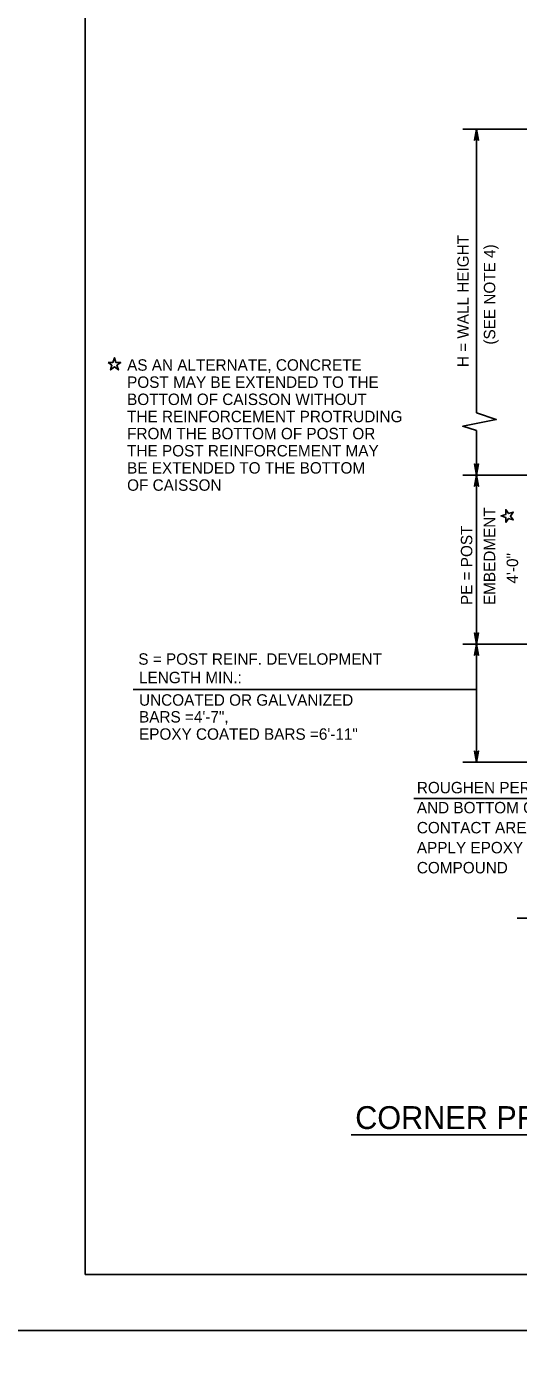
# Model space of a CAD drawing. Extents: x 3351 to 8430, y -3586 to 1457.
# Drawn here: x 4626.6 to 4758.6, y -2999.8 to -2642 of the extents above; entities that cross this region are included whole.
import ezdxf

# ---------------------------------------------------------------- set-up
doc = ezdxf.new("R2010")
doc.units = 0
for name, color, linetype in [('1', 7, 'Continuous'), ('2', 7, 'Continuous'), ('PLT-BNDY', 7, 'Continuous')]:
    doc.layers.add(name, color=color, linetype=linetype)

msp = doc.modelspace()

# ---------------------------------------------------------------- linework, layer by layer
at = {"layer": '1'}
for p, q in [((4743.72, -2669.51), (4810.02, -2669.51)), ((4747.39, -2745.79), (4747.39, -2669.51)), ((4650.19, -2732.76), (4650.19, -2732.76)), ((4747.39, -2762.49), (4747.39, -2750.49)), ((4802, -2762.49), (4743.72, -2762.49)), ((4747.39, -2807.89), (4747.39, -2762.49)), ((4810.15, -2807.89), (4743.72, -2807.89)), ((4747.39, -2839.61), (4747.39, -2807.89)), ((4747.39, -2820.12), (4655.23, -2820.12)), ((4785.41, -2839.61), (4743.72, -2839.61)), ((4730.59, -2849.41), (4787.23, -2849.41)), ((4814.07, -2881.49), (4758.31, -2881.49)), ((4713.79, -2939.76), (4927.27, -2939.76))]:
    msp.add_line(p, q, dxfattribs=at)
for points in [[(4747.39, -2669.51), (4747.95, -2672.5), (4747.79, -2672.27), (4747.59, -2672.15), (4747.39, -2672.11), (4747.19, -2672.15), (4746.99, -2672.27), (4746.83, -2672.5), (4747.39, -2669.51), (4746.99, -2672.27), (4747.19, -2672.15), (4747.39, -2669.51), (4747.39, -2672.11), (4747.59, -2672.15), (4747.39, -2669.51), (4747.79, -2672.27)], [(4648.48, -2732.2), (4649.78, -2732.21), (4650.19, -2730.96), (4650.58, -2732.22), (4651.9, -2732.2), (4650.83, -2732.98), (4651.25, -2734.21), (4650.18, -2733.44), (4649.13, -2734.21), (4649.53, -2732.97), (4648.48, -2732.2)], [(4747.39, -2750.49), (4743.7, -2749.36), (4752.69, -2747.56), (4747.39, -2745.79)], [(4747.39, -2762.49), (4746.83, -2759.5), (4746.99, -2759.73), (4747.19, -2759.85), (4747.39, -2759.89), (4747.59, -2759.85), (4747.79, -2759.73), (4747.95, -2759.5), (4747.39, -2762.49), (4747.79, -2759.73), (4747.59, -2759.85), (4747.39, -2762.49), (4747.39, -2759.89), (4747.19, -2759.85), (4747.39, -2762.49), (4746.99, -2759.73)], [(4747.39, -2762.49), (4747.95, -2765.47), (4747.79, -2765.24), (4747.59, -2765.12), (4747.39, -2765.09), (4747.19, -2765.12), (4746.99, -2765.24), (4746.83, -2765.47), (4747.39, -2762.49), (4746.99, -2765.24), (4747.19, -2765.12), (4747.39, -2762.49), (4747.39, -2765.09), (4747.59, -2765.12), (4747.39, -2762.49), (4747.79, -2765.24)], [(4755.26, -2775.18), (4755.27, -2773.87), (4754.02, -2773.47), (4755.28, -2773.07), (4755.26, -2771.76), (4756.04, -2772.83), (4757.27, -2772.41), (4756.5, -2773.48), (4757.27, -2774.53), (4756.03, -2774.13), (4755.26, -2775.18)], [(4747.39, -2807.89), (4746.83, -2804.91), (4746.99, -2805.14), (4747.19, -2805.26), (4747.39, -2805.29), (4747.59, -2805.26), (4747.79, -2805.14), (4747.95, -2804.91), (4747.39, -2807.89), (4747.79, -2805.14), (4747.59, -2805.26), (4747.39, -2807.89), (4747.39, -2805.29), (4747.19, -2805.26), (4747.39, -2807.89), (4746.99, -2805.14)], [(4747.39, -2807.89), (4747.95, -2810.87), (4747.79, -2810.64), (4747.59, -2810.52), (4747.39, -2810.49), (4747.19, -2810.52), (4746.99, -2810.64), (4746.83, -2810.87), (4747.39, -2807.89), (4746.99, -2810.64), (4747.19, -2810.52), (4747.39, -2807.89), (4747.39, -2810.49), (4747.59, -2810.52), (4747.39, -2807.89), (4747.79, -2810.64)], [(4747.39, -2839.61), (4746.83, -2836.63), (4746.99, -2836.86), (4747.19, -2836.97), (4747.39, -2837.01), (4747.59, -2836.97), (4747.79, -2836.86), (4747.95, -2836.63), (4747.39, -2839.61), (4747.79, -2836.86), (4747.59, -2836.97), (4747.39, -2839.61), (4747.39, -2837.01), (4747.19, -2836.97), (4747.39, -2839.61), (4746.99, -2836.86)]]:
    msp.add_lwpolyline(points, dxfattribs=at)
at = {"layer": '2'}
for p, q in [((4642.34, -2977.31), (4642.34, -2413.31)), ((5428.34, -2977.31), (4642.34, -2977.31))]:
    msp.add_line(p, q, dxfattribs=at)
at = {"layer": 'PLT-BNDY'}
for points in [[(4602.34, -2398.31), (5443.34, -2398.31), (5443.34, -2992.31), (4602.34, -2992.31)], [(4602.34, -2992.31), (5443.34, -2992.31), (5443.34, -3586.31), (4602.34, -3586.31)]]:
    msp.add_lwpolyline(points, close=True, dxfattribs=at)

# ---------------------------------------------------------------- texts
at = {"layer": '1'}
for s, p in [('H = WALL HEIGHT', (4745.32, -2733.47)), ('(SEE NOTE 4)', (4752.45, -2727.42)), ('EMBEDMENT', (4752.43, -2797.4)), ('PE = POST', (4746.28, -2797.4)), ('4\'-0"', (4758.57, -2791.62))]:
    msp.add_text(s, height=3.072, rotation=90, dxfattribs=at).set_placement(p)
for s, height, p in [('AS AN ALTERNATE, CONCRETE', 3.072, (4653.59, -2734.44)), ('POST MAY BE EXTENDED TO THE', 3.072, (4653.59, -2739.05)), ('BOTTOM OF CAISSON WITHOUT', 3.072, (4653.59, -2743.66)), ('THE REINFORCEMENT PROTRUDING', 3.072, (4653.59, -2748.27)), ('FROM THE BOTTOM OF POST OR', 3.072, (4653.59, -2752.87)), ('THE POST REINFORCEMENT MAY', 3.072, (4653.59, -2757.48)), ('BE EXTENDED TO THE BOTTOM', 3.072, (4653.59, -2762.09)), ('OF CAISSON', 3.072, (4653.59, -2766.7)), ('S = POST REINF. DEVELOPMENT', 3.072, (4656.6, -2813.44)), ('LENGTH MIN.:', 3.072, (4656.79, -2818.41)), ('UNCOATED OR GALVANIZED', 3.072, (4656.79, -2824.45)), ('BARS =4\'-7",', 3.072, (4656.79, -2828.97)), ('EPOXY COATED BARS =6\'-11"', 3.072, (4656.79, -2833.6)), ('ROUGHEN PERIPHERY', 3.072, (4731.39, -2847.99)), ('AND BOTTOM OF POST', 3.072, (4731.39, -2853.37)), ('CONTACT AREA AND', 3.072, (4731.39, -2858.75)), ('APPLY EPOXY BONDING', 3.072, (4731.39, -2864.12)), ('COMPOUND', 3.072, (4731.39, -2869.5)), ('CORNER PRECAST CONCRETE POST TYPE F', 6.1439, (4714.84, -2938.19))]:
    msp.add_text(s, height=height, dxfattribs=at).set_placement(p)

doc.saveas('drawing.dxf')
